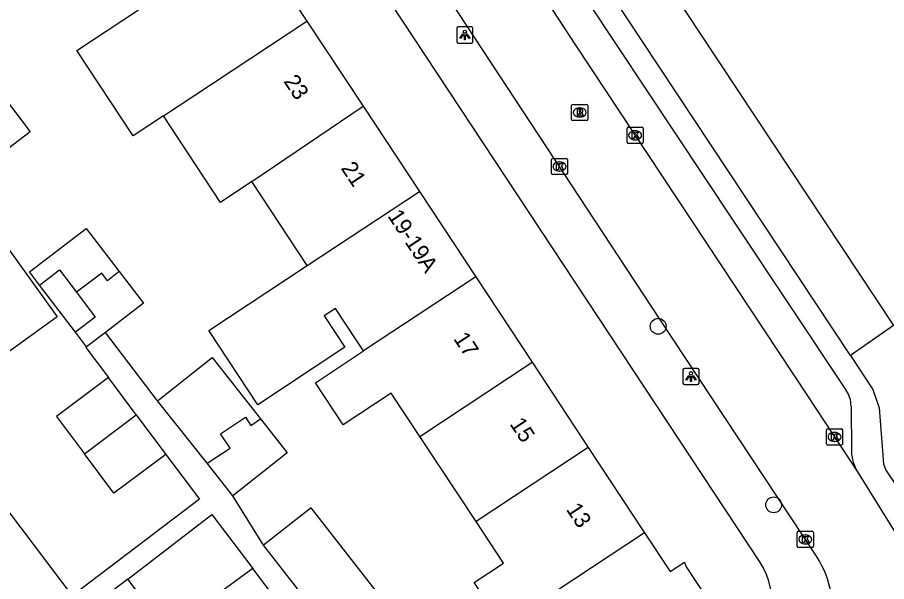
# Model space of a CAD drawing. Extents: x 160037 to 160839, y 385326 to 386441.
# Drawn here: x 160406 to 160459.7, y 385893.4 to 385928.2 of the extents above; entities that cross this region are included whole.
import ezdxf

# ---------------------------------------------------------------- set-up
doc = ezdxf.new("R2010")
doc.units = 0
for name, color, linetype in [('IMGEO_Boom', 7, 'Continuous'), ('IMGEO_Groenvoorziening', 7, 'Continuous'), ('IMGEO_Kolk', 7, 'Continuous'), ('IMGEO_Lichtpunt', 7, 'Continuous'), ('IMGEO_Pand', 7, 'Continuous'), ('IMGEO_Pand_nummerreeks', 7, 'Continuous'), ('IMGEO_Rijbaan_lokaal_open', 7, 'Continuous'), ('IMGEO_Rioolput', 7, 'Continuous'), ('IMGEO_Voetpad_open', 7, 'Continuous')]:
    doc.layers.add(name, color=color, linetype=linetype)

msp = doc.modelspace()

# ---------------------------------------------------------------- linework, layer by layer
at = {"layer": 'IMGEO_Boom'}
for centre in [(160445.615, 385909.144), (160452.756, 385898.108)]:
    msp.add_circle(centre, 0.489, dxfattribs=at)
at = {"layer": 'IMGEO_Groenvoorziening'}
msp.add_lwpolyline([(160441.922, 385936.735), (160460.168, 385909.183), (160457.496, 385907.331)], dxfattribs=at)
at = {"layer": 'IMGEO_Kolk'}
for p, q in [((160443.688, 385920.52), (160443.688, 385921.372)), ((160443.763, 385921.446), (160444.615, 385921.446)), ((160444.176, 385921.226), (160444.201, 385921.226)), ((160444.689, 385921.372), (160444.689, 385920.52)), ((160444.199, 385920.666), (160444.174, 385920.666)), ((160444.615, 385920.446), (160443.763, 385920.446)), ((160439.092, 385919.52), (160439.944, 385919.52)), ((160439.017, 385918.594), (160439.017, 385919.446)), ((160439.505, 385919.3), (160439.53, 385919.3)), ((160440.018, 385919.446), (160440.018, 385918.594)), ((160439.944, 385918.52), (160439.092, 385918.52)), ((160439.528, 385918.74), (160439.503, 385918.74)), ((160456.019, 385901.881), (160456.019, 385902.733)), ((160456.094, 385902.807), (160456.946, 385902.807)), ((160456.507, 385902.587), (160456.532, 385902.587)), ((160457.02, 385902.733), (160457.02, 385901.881)), ((160456.946, 385901.807), (160456.094, 385901.807)), ((160456.53, 385902.027), (160456.505, 385902.027)), ((160454.209, 385895.547), (160454.209, 385896.399)), ((160454.284, 385896.473), (160455.136, 385896.473)), ((160455.21, 385896.399), (160455.21, 385895.547)), ((160454.697, 385896.253), (160454.722, 385896.253)), ((160455.136, 385895.473), (160454.284, 385895.473)), ((160454.72, 385895.693), (160454.695, 385895.693))]:
    msp.add_line(p, q, dxfattribs=at)
for points in [[(160443.688, 385920.52), (160443.688, 385921.372)], [(160443.763, 385921.446), (160444.615, 385921.446)], [(160444.009, 385921.146), (160444.132, 385921.146), (160444.132, 385920.995), (160444.262, 385921.146), (160444.426, 385921.146), (160444.28, 385920.995), (160444.433, 385920.746), (160444.281, 385920.746), (160444.196, 385920.91), (160444.132, 385920.843), (160444.132, 385920.746), (160444.009, 385920.746), (160444.009, 385921.146)], [(160444.689, 385921.372), (160444.689, 385920.52)], [(160444.615, 385920.446), (160443.763, 385920.446)], [(160439.092, 385919.52), (160439.944, 385919.52)], [(160439.017, 385918.594), (160439.017, 385919.446)], [(160439.338, 385919.22), (160439.461, 385919.22), (160439.461, 385919.069), (160439.591, 385919.22), (160439.755, 385919.22), (160439.609, 385919.069), (160439.762, 385918.82), (160439.61, 385918.82), (160439.525, 385918.984), (160439.461, 385918.917), (160439.461, 385918.82), (160439.338, 385918.82), (160439.338, 385919.22)], [(160440.018, 385919.446), (160440.018, 385918.594)], [(160439.944, 385918.52), (160439.092, 385918.52)], [(160456.019, 385901.881), (160456.019, 385902.733)], [(160456.094, 385902.807), (160456.946, 385902.807)], [(160456.34, 385902.507), (160456.463, 385902.507), (160456.463, 385902.356), (160456.593, 385902.507), (160456.757, 385902.507), (160456.611, 385902.356), (160456.764, 385902.107), (160456.612, 385902.107), (160456.527, 385902.271), (160456.463, 385902.204), (160456.463, 385902.107), (160456.34, 385902.107), (160456.34, 385902.507)], [(160457.02, 385902.733), (160457.02, 385901.881)], [(160456.946, 385901.807), (160456.094, 385901.807)], [(160454.209, 385895.547), (160454.209, 385896.399)], [(160454.284, 385896.473), (160455.136, 385896.473)], [(160455.21, 385896.399), (160455.21, 385895.547)], [(160454.53, 385896.173), (160454.653, 385896.173), (160454.653, 385896.022), (160454.783, 385896.173), (160454.947, 385896.173), (160454.801, 385896.022), (160454.954, 385895.773), (160454.802, 385895.773), (160454.717, 385895.937), (160454.653, 385895.87), (160454.653, 385895.773), (160454.53, 385895.773), (160454.53, 385896.173)], [(160455.136, 385895.473), (160454.284, 385895.473)]]:
    msp.add_lwpolyline(points, dxfattribs=at)
for centre, start, end in [((160443.765, 385921.37), 91.552, 178.448), ((160443.765, 385921.37), 91.552, 178.448), ((160444.613, 385921.37), 1.552, 88.448), ((160444.613, 385921.37), 1.552, 88.448), ((160443.765, 385920.522), 181.552, 268.448), ((160443.765, 385920.522), 181.552, 268.448), ((160444.613, 385920.522), 271.552, 358.448), ((160444.613, 385920.522), 271.552, 358.448), ((160439.094, 385919.444), 91.552, 178.448), ((160439.094, 385919.444), 91.552, 178.448), ((160439.942, 385919.444), 1.552, 88.448), ((160439.942, 385919.444), 1.552, 88.448), ((160439.094, 385918.596), 181.552, 268.448), ((160439.094, 385918.596), 181.552, 268.448), ((160439.942, 385918.596), 271.552, 358.448), ((160439.942, 385918.596), 271.552, 358.448), ((160456.096, 385902.731), 91.552, 178.448), ((160456.096, 385902.731), 91.552, 178.448), ((160456.944, 385902.731), 1.552, 88.448), ((160456.944, 385902.731), 1.552, 88.448), ((160456.096, 385901.883), 181.552, 268.448), ((160456.096, 385901.883), 181.552, 268.448), ((160456.944, 385901.883), 271.552, 358.448), ((160456.944, 385901.883), 271.552, 358.448), ((160454.286, 385896.397), 91.552, 178.448), ((160454.286, 385896.397), 91.552, 178.448), ((160455.134, 385896.397), 1.552, 88.448), ((160455.134, 385896.397), 1.552, 88.448), ((160454.286, 385895.549), 181.552, 268.448), ((160454.286, 385895.549), 181.552, 268.448), ((160455.134, 385895.549), 271.552, 358.448), ((160455.134, 385895.549), 271.552, 358.448)]:
    msp.add_arc(centre, 0.0765, start, end, dxfattribs=at)
for centre, major_axis, ratio, start_param, end_param in [((160444.175, 385920.946), (-0.387, 0.002), 0.722429, 4.712389, 7.853982), ((160444.2, 385920.946), (-0.39, 0.002), 0.717154, 1.570796, 4.712389), ((160439.504, 385919.02), (-0.387, 0.002), 0.722429, 4.712389, 7.853982), ((160439.529, 385919.02), (-0.39, 0.002), 0.717154, 1.570796, 4.712389), ((160456.506, 385902.307), (-0.387, 0.002), 0.722429, 4.712389, 7.853982), ((160456.531, 385902.307), (-0.39, 0.002), 0.717154, 1.570796, 4.712389), ((160454.696, 385895.973), (-0.387, 0.002), 0.722429, 4.712389, 7.853982), ((160454.721, 385895.973), (-0.39, 0.002), 0.717154, 1.570796, 4.712389)]:
    msp.add_ellipse(centre, major_axis=major_axis, ratio=ratio, start_param=start_param, end_param=end_param, dxfattribs=at)
at = {"layer": 'IMGEO_Lichtpunt'}
for p, q in [((160433.164, 385927.549), (160433.164, 385926.742)), ((160433.164, 385927.549), (160433.164, 385926.742)), ((160434.066, 385927.644), (160433.258, 385927.644)), ((160434.066, 385927.644), (160433.258, 385927.644)), ((160434.16, 385926.742), (160434.16, 385927.549)), ((160434.16, 385926.742), (160434.16, 385927.549)), ((160433.258, 385926.648), (160434.066, 385926.648)), ((160433.258, 385926.648), (160434.066, 385926.648)), ((160447.144, 385906.444), (160447.144, 385905.637)), ((160447.144, 385906.444), (160447.144, 385905.637)), ((160448.046, 385906.539), (160447.238, 385906.539)), ((160448.046, 385906.539), (160447.238, 385906.539)), ((160448.14, 385905.637), (160448.14, 385906.444)), ((160448.14, 385905.637), (160448.14, 385906.444)), ((160447.238, 385905.543), (160448.046, 385905.543)), ((160447.238, 385905.543), (160448.046, 385905.543))]:
    msp.add_line(p, q, dxfattribs=at)
for points in [[(160433.538, 385927.213), (160433.577, 385927.185), (160433.389, 385926.923), (160433.351, 385926.95), (160433.538, 385927.213)], [(160433.64, 385927.165), (160433.687, 385927.165), (160433.687, 385926.843), (160433.64, 385926.843), (160433.64, 385927.165)], [(160433.75, 385927.185), (160433.788, 385927.212), (160433.975, 385926.95), (160433.936, 385926.922), (160433.75, 385927.185)], [(160447.518, 385906.108), (160447.557, 385906.08), (160447.369, 385905.818), (160447.331, 385905.845), (160447.518, 385906.108)], [(160447.62, 385906.06), (160447.667, 385906.06), (160447.667, 385905.738), (160447.62, 385905.738), (160447.62, 385906.06)], [(160447.73, 385906.08), (160447.768, 385906.107), (160447.955, 385905.845), (160447.916, 385905.817), (160447.73, 385906.08)]]:
    msp.add_lwpolyline(points, dxfattribs=at)
for centre in [(160433.663, 385927.347), (160447.643, 385906.242)]:
    msp.add_circle(centre, 0.0994, dxfattribs=at)
for centre, start, end in [((160433.258, 385927.549), 90, 180), ((160433.258, 385927.549), 90, 180), ((160434.066, 385927.549), 0, 90), ((160434.066, 385927.549), 0, 90), ((160433.258, 385926.742), 180, 270), ((160433.258, 385926.742), 180, 270), ((160434.066, 385926.742), 270, 0), ((160434.066, 385926.742), 270, 360), ((160447.238, 385906.444), 90, 180), ((160447.238, 385906.444), 90, 180), ((160448.046, 385906.444), 0, 90), ((160448.046, 385906.444), 0, 90), ((160447.238, 385905.637), 180, 270), ((160447.238, 385905.637), 180, 270), ((160448.046, 385905.637), 270, 0), ((160448.046, 385905.637), 270, 360)]:
    msp.add_arc(centre, 0.0946, start, end, dxfattribs=at)
at = {"layer": 'IMGEO_Pand'}
for points in [[(160420.415, 385933.281), (160423.895, 385928.01)], [(160415.024, 385922.152), (160413.153, 385920.917), (160409.673, 385926.188), (160413.482, 385928.703)], [(160415.024, 385922.152), (160416.962, 385923.432), (160423.895, 385928.01)], [(160423.895, 385928.01), (160427.375, 385922.74)], [(160404.843, 385923.715), (160405.071, 385923.418), (160406.788, 385921.172), (160403.274, 385918.484)], [(160420.485, 385918.097), (160427.375, 385922.74)], [(160427.375, 385922.74), (160430.855, 385917.469)], [(160420.485, 385918.097), (160418.559, 385916.799), (160415.024, 385922.152)], [(160423.922, 385912.891), (160420.485, 385918.097)], [(160423.922, 385912.891), (160430.855, 385917.469)], [(160430.855, 385917.469), (160434.335, 385912.199)], [(160407.361, 385911.692), (160406.74, 385912.503), (160410.254, 385915.191), (160412.297, 385912.52)], [(160405.429, 385913.959), (160408.463, 385909.72), (160405.264, 385907.43), (160402.463, 385911.344)], [(160407.361, 385911.692), (160408.601, 385912.632), (160409.65, 385911.248)], [(160412.297, 385912.52), (160411.563, 385911.963), (160411.209, 385912.43), (160409.65, 385911.248)], [(160412.297, 385912.52), (160413.791, 385910.566), (160411.44, 385908.768)], [(160427.401, 385907.622), (160426.943, 385908.315), (160425.666, 385910.249), (160424.963, 385909.785), (160426.24, 385907.851), (160420.861, 385904.299), (160417.84, 385908.875), (160423.922, 385912.891)], [(160434.335, 385912.199), (160427.401, 385907.622)], [(160434.335, 385912.199), (160437.816, 385906.927)], [(160409.584, 385908.785), (160407.361, 385911.692)], [(160409.65, 385911.248), (160410.812, 385909.716), (160409.584, 385908.785)], [(160410.277, 385907.878), (160409.584, 385908.785)], [(160411.44, 385908.768), (160410.277, 385907.878)], [(160414.67, 385904.546), (160418.036, 385907.209), (160421.036, 385903.418)], [(160430.874, 385902.343), (160429.114, 385905.008), (160426.143, 385903.047), (160424.421, 385905.654), (160427.401, 385907.622)], [(160430.874, 385902.343), (160437.816, 385906.927)], [(160437.816, 385906.927), (160441.295, 385901.657)], [(160411.622, 385905.976), (160408.411, 385903.576), (160410.148, 385901.253)], [(160413.342, 385903.675), (160411.622, 385905.976)], [(160417.729, 385900.681), (160414.67, 385904.546)], [(160410.148, 385901.253), (160413.342, 385903.675)], [(160413.342, 385903.675), (160415.172, 385901.227)], [(160417.729, 385900.681), (160419.148, 385901.619), (160418.565, 385902.501), (160420.108, 385903.52), (160420.437, 385903.022), (160421.036, 385903.418)], [(160421.036, 385903.418), (160422.686, 385901.333), (160419.321, 385898.67)], [(160434.354, 385897.073), (160430.874, 385902.343)], [(160415.172, 385901.227), (160411.962, 385898.827), (160410.148, 385901.253)], [(160441.295, 385901.657), (160434.354, 385897.073)], [(160441.295, 385901.657), (160444.694, 385896.509), (160444.776, 385896.386)], [(160419.321, 385898.67), (160417.729, 385900.681)], [(160405.452, 385897.691), (160409.39, 385892.496)], [(160412.822, 385893.524), (160418.021, 385897.516), (160420.549, 385894.165)], [(160426.638, 385888.683), (160429.581, 385890.986), (160424.155, 385897.921), (160421.212, 385895.617)], [(160436.026, 385890.609), (160434.24, 385893.314), (160436.047, 385894.508), (160434.354, 385897.073)], [(160444.776, 385896.386), (160446.359, 385893.988), (160447.234, 385894.566), (160447.346, 385894.286), (160449.936, 385890.337), (160446.568, 385888.118), (160445.867, 385889.187), (160441.475, 385886.287), (160439.601, 385889.125), (160434.092, 385885.242), (160436.233, 385882.478), (160438.808, 385879.155)], [(160444.776, 385896.386), (160436.026, 385890.609)], [(160426.638, 385888.683), (160421.212, 385895.617)], [(160420.549, 385894.165), (160418.019, 385892.326), (160417.658, 385892.822), (160414.888, 385890.806), (160412.822, 385893.524)]]:
    msp.add_lwpolyline(points, dxfattribs=at)
at = {"layer": 'IMGEO_Rijbaan_lokaal_open'}
for points in [[(160426.116, 385948.529), (160440.493, 385926.528), (160454.847, 385904.844), (160457.938, 385900.153)], [(160455.401, 385894.928), (160445.725, 385909.593), (160430.791, 385932.279), (160421.889, 385945.733)], [(160457.938, 385900.153), (160461.282, 385894.775)]]:
    msp.add_lwpolyline(points, dxfattribs=at)
msp.add_arc((160450.449, 385891.659), 5.934, 9.3396, 33.4297, dxfattribs=at)
at = {"layer": 'IMGEO_Rioolput'}
for p, q in [((160440.262, 385921.934), (160440.262, 385922.786)), ((160440.337, 385922.86), (160441.189, 385922.86)), ((160441.263, 385922.786), (160441.263, 385921.934)), ((160440.75, 385922.64), (160440.775, 385922.64)), ((160441.189, 385921.86), (160440.337, 385921.86)), ((160440.773, 385922.08), (160440.748, 385922.08))]:
    msp.add_line(p, q, dxfattribs=at)
for points in [[(160440.262, 385921.934), (160440.262, 385922.786)], [(160440.337, 385922.86), (160441.189, 385922.86)], [(160441.263, 385922.786), (160441.263, 385921.934)], [(160440.851, 385922.558), (160440.599, 385922.56), (160440.599, 385922.16)], [(160440.599, 385922.16), (160440.723, 385922.16), (160440.723, 385922.322), (160440.734, 385922.322)], [(160440.777, 385922.479), (160440.723, 385922.479), (160440.723, 385922.398)], [(160440.723, 385922.398), (160440.775, 385922.398)], [(160440.781, 385922.293), (160440.852, 385922.16), (160440.992, 385922.16), (160440.927, 385922.286)], [(160441.189, 385921.86), (160440.337, 385921.86)]]:
    msp.add_lwpolyline(points, dxfattribs=at)
for centre, radius, start, end in [((160440.339, 385922.784), 0.0765, 91.552, 178.448), ((160440.339, 385922.784), 0.0765, 91.552, 178.448), ((160441.187, 385922.784), 0.0765, 1.552, 88.448), ((160441.187, 385922.784), 0.0765, 1.552, 88.448), ((160440.733, 385922.269), 0.0533, 26.0293, 88.6989), ((160440.759, 385922.587), 0.19, 274.7715, 282.9687), ((160440.783, 385922.383), 0.0964, 77.0061, 93.1865), ((160440.797, 385922.44), 0.0378, 276.6634, 79.6772), ((160440.85, 385922.448), 0.109, 350.3612, 89.416), ((160440.848, 385922.448), 0.112, 277.5842, 350.9817), ((160440.832, 385922.233), 0.108, 29.5134, 73.7905), ((160440.339, 385921.936), 0.0765, 181.552, 268.448), ((160440.339, 385921.936), 0.0765, 181.552, 268.448), ((160441.187, 385921.936), 0.0765, 271.552, 358.448), ((160441.187, 385921.936), 0.0765, 271.552, 358.448)]:
    msp.add_arc(centre, radius, start, end, dxfattribs=at)
for centre, major_axis, ratio, start_param, end_param in [((160440.749, 385922.36), (-0.387, 0.002), 0.722429, 4.712389, 7.853982), ((160440.774, 385922.36), (-0.39, 0.002), 0.717154, 1.570796, 4.712389)]:
    msp.add_ellipse(centre, major_axis=major_axis, ratio=ratio, start_param=start_param, end_param=end_param, dxfattribs=at)
at = {"layer": 'IMGEO_Voetpad_open'}
for points in [[(160451.889, 385894.583), (160412.72, 385953.919)], [(160426.116, 385948.529), (160427.26, 385947.948), (160429.291, 385946.9), (160429.816, 385946.429), (160431.209, 385944.322), (160437.68, 385934.623), (160450.262, 385915.651), (160457.246, 385905.168)], [(160457.496, 385907.331), (160439.216, 385934.935)], [(160414.67, 385904.546), (160411.44, 385908.768)], [(160410.277, 385907.878), (160410.226, 385907.843), (160411.622, 385905.976)], [(160457.496, 385907.331), (160458.885, 385905.233), (160459.276, 385904.104), (160459.55, 385900.64), (160459.682, 385900.262), (160462.447, 385896.161)], [(160457.54, 385904.213), (160457.565, 385901.388)], [(160415.172, 385901.227), (160417.247, 385898.451), (160409.39, 385892.496)], [(160421.212, 385895.617), (160419.321, 385898.67)], [(160427.708, 385884.68), (160420.549, 385894.165)], [(160412.822, 385893.524), (160410.177, 385891.493)]]:
    msp.add_lwpolyline(points, dxfattribs=at)
for centre, radius, start, end in [((160455.799, 385904.2), 1.741, 0.4345, 33.7878), ((160460.114, 385901.484), 2.551, 182.159, 211.4522), ((160448.052, 385892.026), 4.611, 307.4115, 33.6728)]:
    msp.add_arc(centre, radius, start, end, dxfattribs=at)

# ---------------------------------------------------------------- texts
at = {"layer": 'IMGEO_Pand_nummerreeks'}
for s, rotation, p in [('23', 303.4376, (160422.425, 385924.285)), ('21', 303.4362, (160425.97, 385918.914)), ('19-19A', 303.4376, (160428.854, 385915.964)), ('17', 303.4362, (160432.925, 385908.381)), ('15', 303.4362, (160436.408, 385903.106)), ('13', 303.4362, (160439.892, 385897.83))]:
    msp.add_text(s, height=1, rotation=rotation, dxfattribs=at).set_placement(p)

doc.saveas('drawing.dxf')
